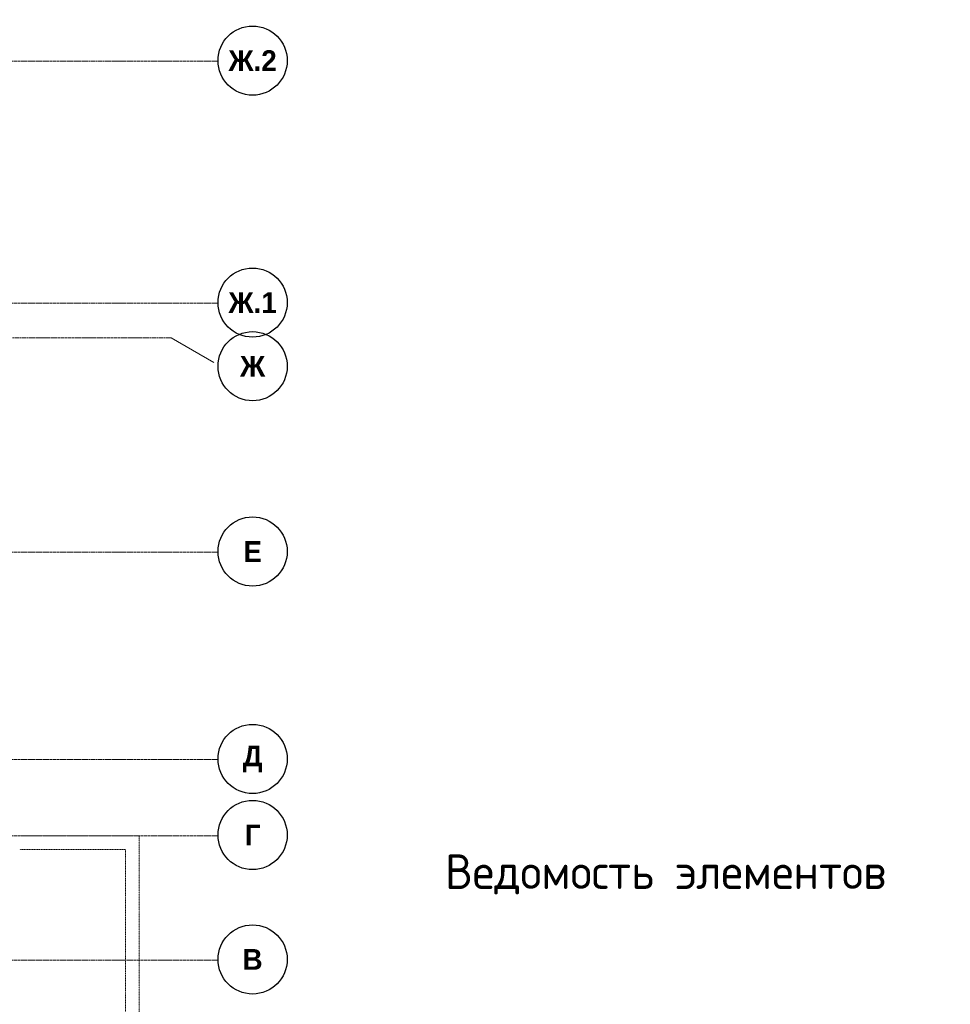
# Model space of a CAD drawing. Header units: millimetres. Extents: x 448962 to 1592680, y -326645 to -197113.
# Tile 368 of 398: x 851894 to 865350, y -263899 to -249659. Entities that reach past the tile are written whole.
import ezdxf
from ezdxf import colors
from ezdxf.entities.mleader import LeaderData, LeaderLine
from ezdxf.math import Vec2, Vec3

# ---------------------------------------------------------------- set-up
doc = ezdxf.new("R2010")
doc.units = ezdxf.units.MM
for name, pattern in [('01 Штриховая _4 мм_', [6, 3.5, -2.5]), ('______5', [1100, 800, -100, 100, -100]), ('осевая', [50.8, 31.75, -6.35, 6.35, -6.35])]:
    doc.linetypes.add(name, pattern=pattern)
for name, color, linetype, lineweight in [('Оси', 40, '______5', 18), ('подоснова', 151, 'Continuous', 5), ('РАЗМЕРЫ', 1, 'Continuous', 9), ('СТЕНЫ', 3, 'Continuous', 30)]:
    doc.layers.add(name, color=color, linetype=linetype, lineweight=lineweight)
doc.styles.add('Century Gothic', font='GOTHIC.TTF')
doc.styles.add('GOST-2.304_Type-B', font='GOST_Common.ttf')

# ---------------------------------------------------------------- blocks, each defined once
blk = doc.blocks.new('NSY101')
at = {"color": 0, "linetype": 'ByBlock', "lineweight": -2}
blk.add_circle((0, 0), 50, dxfattribs=at)
blk = doc.blocks.new('оси плит')
at = {"layer": 'Оси', "color": 16, "linetype": 'осевая', "lineweight": 0, "transparency": 33554687}
for p, q in [((519570.9, -205117.4), (573160.2, -205117.4)), ((519570.9, -208617.4), (573160.2, -208617.4)), ((520148.3, -209117.4), (572483.7, -209117.4)), ((519570.9, -212217.4), (573160.2, -212217.4)), ((519570.9, -215217.4), (573160.2, -215217.4)), ((519570.9, -216317.4), (573160.2, -216317.4)), ((519570.9, -218117.4), (573160.2, -218117.4))]:
    blk.add_line(p, q, dxfattribs=at)
at = {"layer": 'Оси', "color": 16, "linetype": '______5', "lineweight": 0, "transparency": 33554687}
blk.add_line((573099.3, -209472.8), (572483.7, -209117.4), dxfattribs=at)
at = {"layer": 'Оси', "color": 16, "linetype": 'Continuous', "lineweight": 25, "transparency": 33554687, "xscale": 9.999999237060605, "yscale": 9.999999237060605, "zscale": 9.999999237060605}
for p in [(573660.1, -205107.3), (573660.1, -208607.3), (573660.1, -209527.3), (573660.1, -212207.3), (573660.1, -215207.3), (573660.1, -216307.3), (573660.1, -218107.3)]:
    blk.add_blockref('NSY101', p, dxfattribs=at)
at = {"layer": 'Оси', "color": 16, "linetype": 'Continuous', "lineweight": 25, "transparency": 33554687, "char_height": 300, "attachment_point": 5, "style": 'Century Gothic'}
for s, insert, width in [('\\A1;{\\fCentury Gothic|i0|b1;\\H300.000000;\\W1.000000;\\C16;Ж.2}\\P', (573660.1, -205107.3), 890), ('\\A1;{\\fCentury Gothic|i0|b1;\\H300.000000;\\W1.000000;\\C16;Ж.1}\\P', (573660.1, -208607.3), 890), ('\\A1;{\\fCentury Gothic|i0|b1;\\H300.000000;\\W1.000000;\\C16;Ж}\\P', (573660.1, -209527.3), 540), ('\\A1;{\\fCentury Gothic|i0|b1;\\H300.000000;\\W1.000000;\\C16;Е}\\P', (573660.1, -212207.3), 365), ('\\A1;{\\fCentury Gothic|i0|b1;\\H300.000000;\\W1.000000;\\C16;Д}\\P', (573660.1, -215207.3), 470), ('\\A1;{\\fCentury Gothic|i0|b1;\\H300.000000;\\W1.000000;\\C16;Г}\\P', (573660.1, -216307.3), 345), ('\\A1;{\\fCentury Gothic|i0|b1;\\H300.000000;\\W1.000000;\\C16;В}\\P', (573660.1, -218107.3), 390)]:
    blk.add_mtext(s, dxfattribs=dict(at, insert=insert, width=width))
blk = doc.blocks.new('стены  тп')
at = {"layer": 'СТЕНЫ', "color": 251, "linetype": '01 Штриховая _4 мм_', "lineweight": 0, "true_color": 0x636466}
for p, q in [((591492, -327826, 3100), (589762, -327826, 3100)), ((591492, -328026, 3100), (591492, -327826, 3100)), ((589762, -328026, 3100), (591292, -328026, 3100)), ((591292, -328026, 3100), (591292, -336126, 3100)), ((591492, -336326, 3100), (591492, -328026, 3100))]:
    blk.add_line(p, q, dxfattribs=at)
blk = doc.blocks.new('_None')

msp = doc.modelspace()

# ---------------------------------------------------------------- block references
at = {"layer": 'подоснова', "color": 4, "ltscale": 0.3}
msp.add_blockref('оси плит', (281601.7, -45143.4), dxfattribs=at)
at = {"layer": 'РАЗМЕРЫ'}
for p in [(262131.6, 66364.9, -3100), (262131.7, 66364.9, -3100)]:
    msp.add_blockref('стены  тп', p, dxfattribs=at)

# ---------------------------------------------------------------- texts
at = {"layer": 'РАЗМЕРЫ', "color": 0, "style": 'GOST-2.304_Type-B'}
msp.add_text('Ведомость элементов', height=500, dxfattribs=at).set_placement((858043.9, -262231.3))

# ---------------------------------------------------------------- leaders
at = {"layer": 'подоснова', "color": 2, "ltscale": 0.3}
ml = msp.add_multileader_mtext('Standard', dxfattribs=at)
ml.set_content('осн. сетка %%C10 А500С шаг 200\\Pпо всей площади', color=2, style='GOST-2.304_Type-B')
ml.set_leader_properties(color=256, linetype='ByLayer', lineweight=15)
ml.set_arrow_properties(name='NONE')
ml.build(insert=Vec2(0, 0))
ml.multileader.update_dxf_attribs({"text_left_attachment_type": 6, "text_right_attachment_type": 6, "dogleg_length": 0.1, "arrow_head_size": 18})
ctx = ml.context
ctx.base_point, ctx.char_height, ctx.arrow_head_size, ctx.landing_gap_size, ctx.plane_origin = Vec3(851568.5, -248660.7), 250, 18, 20, Vec3(849016.4, -246121.4)
ctx.left_attachment, ctx.right_attachment, ctx.text_align_type = 6, 6, 1
notes = []
notes.append((ctx, [(0, (1, 1, 0), (851568.4, -248660.7), (1, 0), 0.1, [(0, [(850749.2, -251226.9)], 0, [])])]))
ctx.mtext.insert, ctx.mtext.alignment, ctx.mtext.flow_direction = Vec3(853815, -248360.7), 2, 5
for ctx, leaders in notes:
    for number, flags, end, landing, length, lines in leaders:
        leader = LeaderData()
        leader.index, (leader.has_last_leader_line, leader.has_dogleg_vector, leader.attachment_direction) = number, flags
        leader.last_leader_point, leader.dogleg_vector, leader.dogleg_length = Vec3(end), Vec3(landing), length
        for number, points, colour, breaks in lines:
            line = LeaderLine()
            line.index, line.vertices, line.color, line.breaks = number, Vec3.list(points), colors.encode_raw_color(colour), breaks
            leader.lines.append(line)
        ctx.leaders.append(leader)

doc.saveas('drawing.dxf')
